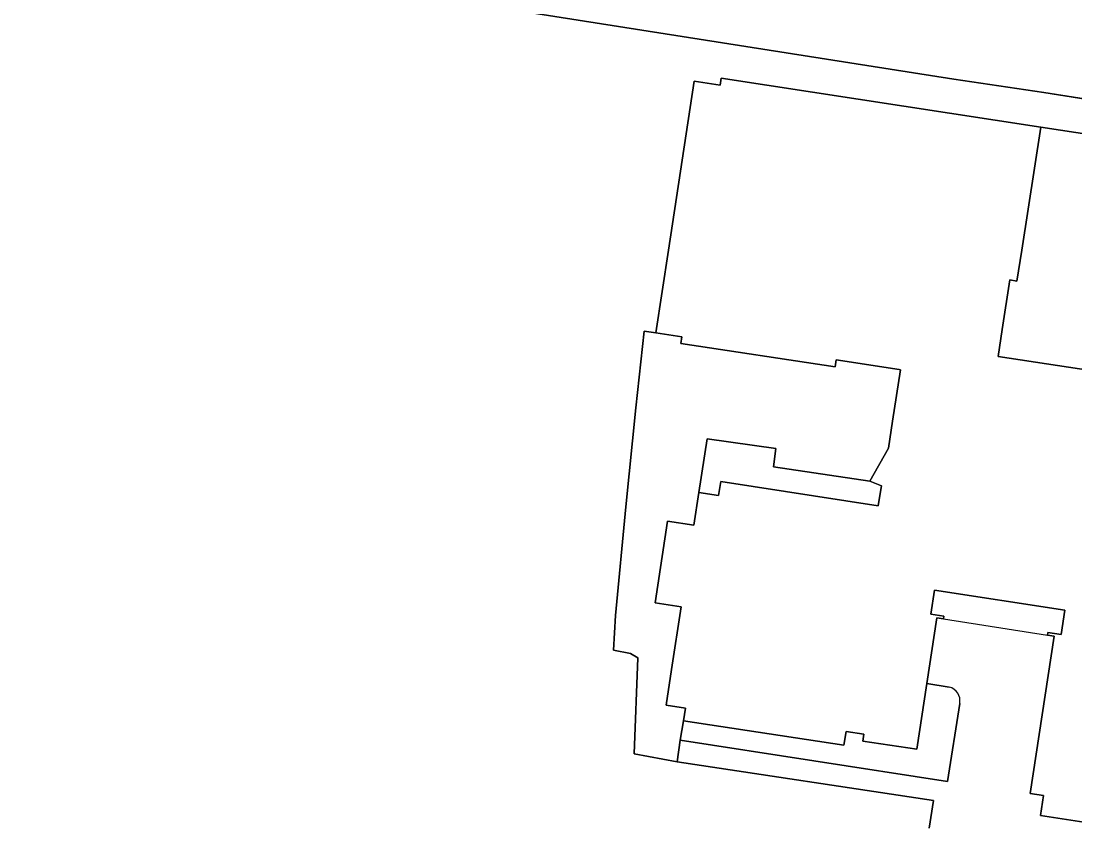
# Model space of a CAD drawing. Extents: x 161483 to 162250, y 379484 to 380833.
# Drawn here: x 161931.4 to 162077.9, y 380169.7 to 380281.8 of the extents above; entities that cross this region are included whole.
import ezdxf

# ---------------------------------------------------------------- set-up
doc = ezdxf.new("R2010")
doc.units = 0
for name, color, linetype in [('IMGEO_Erf', 7, 'Continuous'), ('IMGEO_Gemengd_bos', 7, 'Continuous'), ('IMGEO_Grasland_agrarisch', 7, 'Continuous'), ('IMGEO_Groenvoorziening', 7, 'Continuous'), ('IMGEO_Hek', 7, 'Continuous'), ('IMGEO_Pand', 7, 'Continuous'), ('IMGEO_Pand_overbouw', 7, 'Continuous'), ('IMGEO_Rijbaan_lokaal_open', 7, 'Continuous')]:
    doc.layers.add(name, color=color, linetype=linetype)

msp = doc.modelspace()

# ---------------------------------------------------------------- linework, layer by layer
at = {"layer": 'IMGEO_Erf'}
for points in [[(161905.25, 380342.68), (161988.72, 380322.9), (161980.66, 380286.4), (162000, 380283.35), (162061.08, 380273.75), (162073.61, 380271.93), (162081.47, 380270.67)], [(162080.79, 380265.95), (162073.2, 380267.11), (162070.53, 380250), (162069.86, 380245.71), (162068.87, 380245.86), (162067.82, 380238.99), (162067.25, 380235.24), (162085.28, 380232.48)]]:
    msp.add_lwpolyline(points, dxfattribs=at)
msp.add_lwpolyline([(162053.67, 380233.38), (162053.49, 380233.41), (162044.73, 380234.75), (162044.58, 380233.77), (162023.15, 380237.05), (162023.29, 380237.95), (162019.68, 380238.5), (162018.04, 380238.75), (162016.87, 380228.09), (162015.52, 380214.34), (162014.04, 380199.22), (162013.79, 380194.44), (162016.14, 380193.96), (162017.19, 380193.34), (162016.64, 380180.04), (162022.63, 380178.9), (162023.06, 380181.92), (162023.53, 380184.61), (162023.8, 380186.37), (162021.11, 380186.78), (162021.87, 380191.72), (162023.21, 380200.46), (162019.58, 380201.02), (162021.31, 380212.35), (162024.94, 380211.79), (162025.63, 380216.32), (162026.81, 380223.77), (162036.36, 380222.46), (162036.01, 380219.89), (162049.41, 380217.89), (162052, 380222.48), (162052.57, 380226.24)], close=True, dxfattribs=at)
at = {"layer": 'IMGEO_Gemengd_bos'}
msp.add_lwpolyline([(162025.63, 380216.32), (162028.39, 380215.9), (162028.69, 380217.84), (162050.6, 380214.48), (162050.73, 380215.34), (162051.02, 380217.25), (162049.41, 380217.89), (162036.01, 380219.89), (162036.36, 380222.46), (162026.81, 380223.77)], close=True, dxfattribs=at)
at = {"layer": 'IMGEO_Grasland_agrarisch'}
for points in [[(162081.47, 380270.67), (162073.61, 380271.93), (162061.08, 380273.75), (162000, 380283.35), (161980.66, 380286.4), (161977.44, 380290.66), (161970.78, 380294.44), (161938.55, 380308.28), (161912.96, 380319.17)], [(162057.69, 380169.67), (162058.27, 380173.54), (162022.63, 380178.9), (162016.64, 380180.04), (162017.19, 380193.34), (162016.14, 380193.96), (162013.79, 380194.44), (162014.04, 380199.22), (162015.52, 380214.34), (162016.87, 380228.09), (162018.04, 380238.75), (162019.68, 380238.5), (162021.43, 380250), (162024.98, 380273.48), (162028.62, 380272.92), (162028.77, 380273.91), (162073.2, 380267.11), (162080.79, 380265.95)]]:
    msp.add_lwpolyline(points, dxfattribs=at)
at = {"layer": 'IMGEO_Groenvoorziening'}
for points in [[(162060.43, 380189.29), (162057.34, 380189.79), (162055.94, 380180.66), (162048.44, 380181.8), (162048.58, 380182.74), (162046.12, 380183.12), (162045.82, 380181.2), (162023.53, 380184.61)], [(162023.53, 380184.61), (162023.06, 380181.92), (162060.22, 380176.19), (162061.91, 380187.02)]]:
    msp.add_lwpolyline(points, dxfattribs=at)
msp.add_arc((162060, 380187.39), 1.95, 349.2026, 76.9644, dxfattribs=at)
at = {"layer": 'IMGEO_Hek'}
msp.add_lwpolyline([(162169.78, 380257.05), (162158.42, 380258.71), (162136.17, 380262.27), (162095.11, 380268.51), (162073.61, 380271.93), (162061.08, 380273.75), (162000, 380283.35), (161980.66, 380286.4)], dxfattribs=at)
at = {"layer": 'IMGEO_Pand'}
msp.add_lwpolyline([(162085.28, 380232.48), (162067.25, 380235.24), (162067.82, 380238.99), (162068.87, 380245.86), (162069.86, 380245.71), (162070.53, 380250), (162073.2, 380267.11), (162028.77, 380273.91), (162028.62, 380272.92), (162024.98, 380273.48), (162021.43, 380250), (162019.68, 380238.5), (162023.29, 380237.95), (162023.15, 380237.05), (162044.58, 380233.77), (162044.73, 380234.75), (162053.49, 380233.41), (162053.67, 380233.38), (162052.57, 380226.24), (162052, 380222.48), (162049.41, 380217.89), (162051.02, 380217.25), (162050.73, 380215.34), (162050.6, 380214.48), (162028.69, 380217.84), (162028.39, 380215.9), (162025.63, 380216.32), (162024.94, 380211.79), (162021.31, 380212.35), (162019.58, 380201.02), (162023.21, 380200.46), (162021.87, 380191.72), (162021.11, 380186.78), (162023.8, 380186.37), (162023.53, 380184.61), (162045.82, 380181.2), (162046.12, 380183.12), (162048.58, 380182.74), (162048.44, 380181.8), (162055.94, 380180.66), (162057.34, 380189.79), (162058.74, 380198.93), (162059.66, 380198.79), (162059.72, 380199.16), (162057.92, 380199.44), (162058.43, 380202.77), (162076.55, 380200), (162076.03, 380196.6), (162074.17, 380196.88), (162074.11, 380196.53), (162075.05, 380196.39), (162071.7, 380174.49), (162073.58, 380174.21), (162073.16, 380171.43), (162102.66, 380166.92)], dxfattribs=at)
at = {"layer": 'IMGEO_Pand_overbouw'}
msp.add_lwpolyline([(162058.43, 380202.77), (162057.92, 380199.44), (162059.72, 380199.16), (162059.66, 380198.79), (162074.11, 380196.53), (162074.17, 380196.88), (162076.03, 380196.6), (162076.55, 380200)], close=True, dxfattribs=at)
at = {"layer": 'IMGEO_Rijbaan_lokaal_open'}
for points in [[(162075.05, 380196.39), (162074.11, 380196.53), (162074.17, 380196.88), (162076.03, 380196.6), (162076.55, 380200), (162058.43, 380202.77), (162057.92, 380199.44), (162059.72, 380199.16), (162059.66, 380198.79), (162058.74, 380198.93), (162057.34, 380189.79), (162060.43, 380189.29)], [(162102.66, 380166.92), (162073.16, 380171.43), (162073.58, 380174.21), (162071.7, 380174.49), (162075.05, 380196.39)], [(162061.91, 380187.02), (162060.22, 380176.19), (162023.06, 380181.92), (162022.63, 380178.9), (162058.27, 380173.54), (162057.69, 380169.67)]]:
    msp.add_lwpolyline(points, dxfattribs=at)
msp.add_arc((162060, 380187.39), 1.95, 349.2026, 76.9644, dxfattribs=at)

doc.saveas('drawing.dxf')
